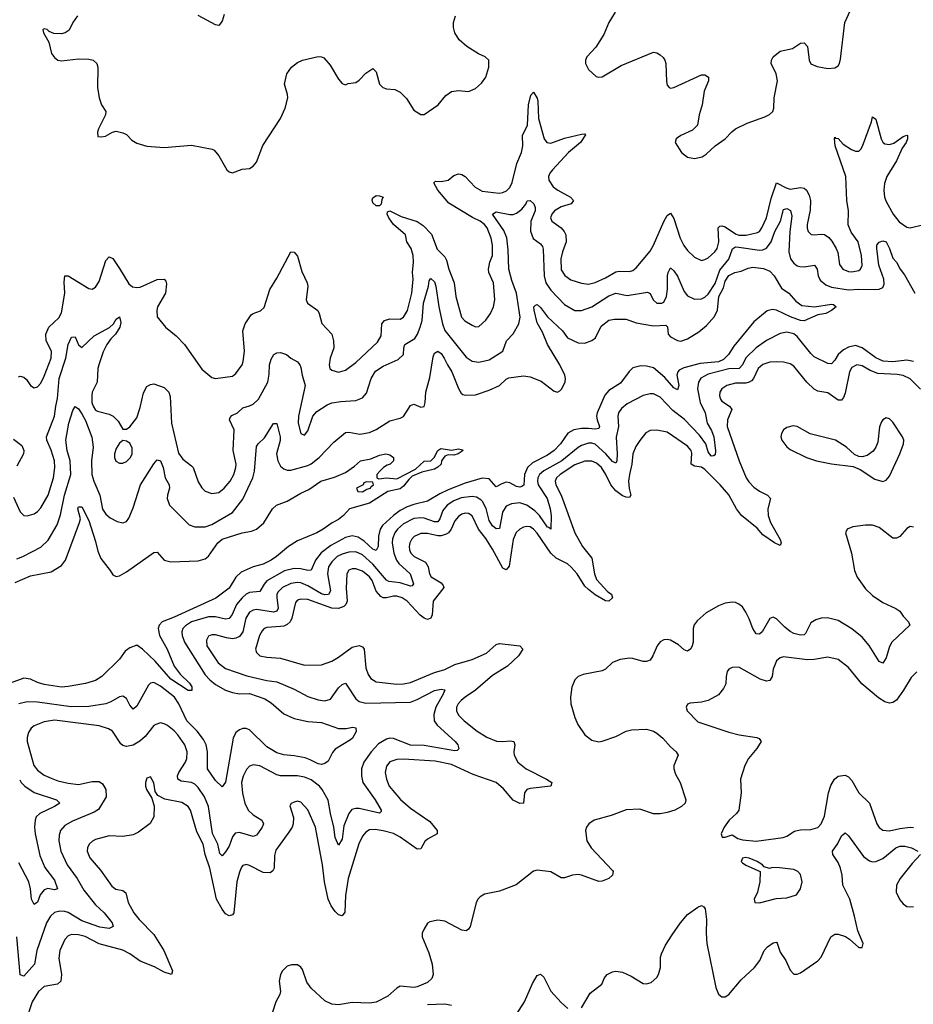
# Model space of a CAD drawing. Header units: inches. Extents: x 1843162 to 1959474, y 907081 to 1016326.
# Tile 659 of 684: x 1942046 to 1947269, y 993675 to 999427. Entities that reach past the tile are written whole.
import ezdxf

# ---------------------------------------------------------------- set-up
doc = ezdxf.new("R2010")
doc.units = ezdxf.units.IN
doc.header["$MEASUREMENT"] = 0
doc.layers.add('B9949', color=7, linetype='Continuous')

msp = doc.modelspace()

# ---------------------------------------------------------------- linework, layer by layer
at = {"layer": 'B9949', "color": 5}
for points, elevation in [([(1945526.8, 999470), (1945489.4, 999410), (1945459.2, 999340.8), (1945413.2, 999266.8), (1945361.6, 999210), (1945352.7, 999190), (1945353.4, 999170), (1945370, 999136), (1945414.9, 999094.9), (1945430, 999090.5), (1945450, 999092.4), (1945561.1, 999158.9), (1945750, 999237.1), (1945770, 999233.5), (1945790, 999221.5), (1945806.8, 999206.8), (1945817.3, 999190), (1945821.9, 999170), (1945826.5, 999066.5), (1945830, 999044.7), (1945841, 999030), (1945850, 999026.4), (1945870, 999030.4), (1946030, 999104.6), (1946050, 999105.3), (1946071.3, 999091.3), (1946072.8, 999070), (1946046.2, 999010), (1946035, 998930), (1946017.5, 998870), (1946008, 998810), (1945977.9, 998782.1), (1945910.6, 998750), (1945890, 998735.6), (1945883, 998730), (1945877.1, 998710), (1945913.4, 998650), (1945950, 998623.2), (1945990, 998616.5), (1946034.3, 998625.7), (1946058.5, 998641.5), (1946110, 998688.9), (1946170, 998731.5), (1946207.7, 998772.3), (1946230, 998788.5), (1946297.9, 998822.1), (1946401.4, 998858.6), (1946428, 998872), (1946448, 998890), (1946453.5, 998910), (1946456.5, 998970), (1946474.5, 999070), (1946467, 999110), (1946438.2, 999170), (1946439.8, 999190), (1946450, 999210.3), (1946490, 999243.2), (1946562, 999258), (1946610, 999288.8), (1946630, 999292.4), (1946650.2, 999270.2), (1946660.2, 999190), (1946670, 999167.9), (1946706.7, 999153.3), (1946770, 999142.3), (1946810, 999145.7), (1946830, 999158), (1946838, 999170), (1946843.7, 999196.3), (1946867.9, 999410), (1946922.5, 999530)], 520), ([(1942384.2, 999450), (1942356.5, 999410), (1942334.6, 999365.4), (1942311.3, 999350), (1942290, 999344.5), (1942245.6, 999345.6), (1942218, 999358), (1942206, 999370), (1942190, 999374), (1942182, 999370), (1942186, 999350), (1942216.3, 999296.3), (1942233, 999230), (1942250, 999204.9), (1942270, 999190.5), (1942290, 999186.7), (1942390, 999197.4), (1942450, 999196.5), (1942474.8, 999190), (1942496.3, 999170), (1942503.8, 999150), (1942502, 999030), (1942510.4, 998970), (1942523.8, 998930), (1942550.6, 998890), (1942547.7, 998870), (1942506.8, 998790), (1942501, 998770), (1942503.6, 998743.6), (1942522, 998742), (1942547.1, 998747.1), (1942589.6, 998770.4), (1942610, 998774.9), (1942650, 998766.7), (1942670, 998756.4), (1942702.6, 998722.6), (1942730, 998705.3), (1942790, 998687.8), (1942890, 998680.3), (1943050, 998693.4), (1943171.1, 998671.1), (1943183.6, 998663.6), (1943210.6, 998630.6), (1943257.3, 998550), (1943270, 998537.3), (1943290, 998533), (1943347.2, 998552.8), (1943390, 998556.5), (1943410, 998570.4), (1943430, 998594.4), (1943468.1, 998691.9), (1943569.7, 998850.3), (1943597.6, 998910), (1943612.6, 998970), (1943611.1, 998990), (1943593.7, 999050), (1943607.1, 999110), (1943634.7, 999150), (1943670, 999176.5), (1943699.3, 999190), (1943790, 999211.3), (1943810.2, 999210.2), (1943823.9, 999203.9), (1943860.3, 999160.3), (1943910, 999078.8), (1943930, 999054.8), (1943950, 999046), (1943966, 999054), (1944010, 999059.1), (1944030, 999073), (1944070, 999114.9), (1944110, 999140.7), (1944130, 999122), (1944150, 999050.6), (1944168.8, 999030), (1944190, 999022.3), (1944238.6, 999018.6), (1944270, 999002.6), (1944306.6, 998966.6), (1944350, 998898), (1944390, 998872.7), (1944410, 998872.7), (1944491.5, 998928.5), (1944536.9, 998983.1), (1944570, 999007.6), (1944610, 999014), (1944670, 999007), (1944710, 999025.3), (1944744.5, 999055.5), (1944771.1, 999090), (1944788.7, 999150), (1944787.2, 999190), (1944766.6, 999210), (1944728.2, 999228.2), (1944660.4, 999270), (1944614.8, 999310), (1944589, 999350), (1944581.3, 999381.3), (1944581.5, 999410), (1944594.2, 999450)], 520), ([(1943242.3, 999457.7), (1943230, 999419), (1943210, 999393.2), (1943190, 999397), (1943090, 999451.5)], 520), ([(1942039.4, 997340.6), (1942050, 997344.2), (1942070, 997338.7), (1942085.2, 997325.2), (1942110, 997290.5), (1942130, 997277.1), (1942150, 997282.4), (1942170, 997303.1), (1942190, 997343.7), (1942229.9, 997450), (1942231.9, 997490), (1942200.6, 997550), (1942198.9, 997590), (1942216.8, 997630), (1942274.9, 997685.1), (1942290, 997714.4), (1942310.6, 997830), (1942306.3, 997893.7), (1942309.7, 997930.3), (1942330, 997930.3), (1942450, 997856), (1942470, 997852), (1942490, 997864.9), (1942510, 997896.4), (1942550, 998020.5), (1942570, 998041.6), (1942590, 998032.2), (1942630, 997974), (1942683.3, 997883.2), (1942706, 997866), (1942730, 997862.2), (1942750, 997865), (1942850, 997908.2), (1942890.2, 997910.2), (1942900, 997900), (1942904.2, 997884.2), (1942899.3, 997830), (1942852.3, 997750), (1942848.1, 997728.1), (1942850.3, 997690.3), (1942899.3, 997630), (1942960, 997580), (1943010.1, 997530.1), (1943110, 997384.4), (1943170, 997336.3), (1943190, 997330.5), (1943290, 997344.9), (1943310, 997360.5), (1943345.7, 997410), (1943352.5, 997430), (1943359.8, 997490), (1943350.5, 997610), (1943363.2, 997650), (1943398.3, 997701.7), (1943410, 997711.2), (1943453.1, 997726.9), (1943474.5, 997745.5), (1943508.2, 997850), (1943550, 997917.3), (1943630, 998070.6), (1943650, 998068), (1943670, 998044.9), (1943694.8, 997954.8), (1943727, 997890), (1943730.3, 997870), (1943720.3, 997790), (1943728.4, 997770), (1943787.8, 997727.8), (1943796.9, 997710), (1943812.1, 997652.1), (1943870.2, 997590), (1943880.6, 997550), (1943881.3, 997510), (1943860.7, 997450), (1943854.3, 997410), (1943859.5, 997390), (1943870, 997378.7), (1943910, 997367.8), (1943950, 997378.6), (1944010, 997423.5), (1944136.6, 997543.4), (1944159.7, 997580.3), (1944163.7, 997650), (1944177.4, 997670), (1944210, 997679.1), (1944270, 997676.5), (1944290, 997689.1), (1944312.1, 997727.9), (1944338.1, 997830), (1944345.3, 997910), (1944341.7, 997950), (1944347.4, 998010), (1944345.3, 998050), (1944333.3, 998090), (1944308.4, 998130), (1944301.7, 998170), (1944231.2, 998230), (1944203.2, 998270), (1944194.4, 998290), (1944196.1, 998303.9), (1944209.2, 998310.8), (1944276.1, 998276.1), (1944370, 998247.2), (1944403.7, 998223.7), (1944453.6, 998173.6), (1944485.4, 998085.4), (1944530, 998041.3), (1944541, 998021), (1944553.8, 997970), (1944585.3, 997890), (1944594.3, 997810), (1944628.5, 997688.5), (1944647.6, 997667.6), (1944690, 997642.3), (1944710, 997633.4), (1944730, 997634.9), (1944770, 997671.8), (1944798.7, 997710), (1944815.9, 997750), (1944822.9, 997790), (1944815.6, 997890), (1944789, 997950), (1944785.2, 997970), (1944793.4, 998010), (1944809.9, 998050.1), (1944809.9, 998110.1), (1944801.7, 998150), (1944777.4, 998210), (1944761.9, 998230), (1944736.8, 998250), (1944691.7, 998271.7), (1944554.1, 998354.1), (1944490.7, 998430), (1944466, 998474), (1944476.9, 998483.1), (1944510, 998481.7), (1944550, 998489.2), (1944582.7, 998517.3), (1944610, 998526.7), (1944630, 998523.2), (1944650, 998511.1), (1944709.1, 998449.1), (1944750, 998425.9), (1944847.6, 998412.4), (1944870, 998416.3), (1944892.1, 998427.9), (1944910, 998445.8), (1944924.5, 998475.5), (1944952.6, 998587.4), (1944979.1, 998650), (1944987.1, 998690), (1944985.2, 998750), (1945013.4, 998810), (1945020.8, 998930), (1945033.6, 998986.4), (1945050, 999004), (1945070, 998968.2), (1945074.6, 998950), (1945078.8, 998850), (1945111.1, 998731.1), (1945126.2, 998710), (1945150, 998705.8), (1945230, 998735.5), (1945330, 998758.2), (1945350, 998760.7), (1945353.6, 998753.6), (1945323.5, 998710), (1945253.9, 998650), (1945161, 998550), (1945144.6, 998530), (1945137.1, 998510), (1945139, 998490), (1945163.8, 998450), (1945190.5, 998430.5), (1945265.8, 998390), (1945282.8, 998370), (1945268.4, 998351.6), (1945210, 998333.9), (1945172.1, 998310), (1945156, 998290), (1945149.4, 998270), (1945156.2, 998250), (1945211, 998211), (1945228.1, 998190), (1945237.3, 998170), (1945239.8, 998130), (1945218, 998070), (1945209, 998030), (1945210, 997964.9), (1945231.7, 997931.7), (1945267.4, 997907.4), (1945330, 997887.2), (1945370, 997882), (1945410, 997891.6), (1945470, 997918.5), (1945530, 997953.1), (1945550, 997957.3), (1945610, 997956.3), (1945630, 997961.8), (1945650, 997976.2), (1945730, 998074.6), (1945750, 998110.3), (1945810, 998247), (1945830, 998282.6), (1945850, 998295.8), (1945870, 998265.5), (1945906.4, 998150), (1945927.6, 998107.6), (1945950, 998078.5), (1945990, 998039.6), (1946030, 998020.9), (1946050, 998025.3), (1946070, 998036.1), (1946109.3, 998070.7), (1946121.8, 998090), (1946133, 998130), (1946127.6, 998210), (1946138.6, 998221.4), (1946150, 998223.2), (1946170, 998216.3), (1946230, 998175), (1946250, 998167.7), (1946291.8, 998168.2), (1946357.3, 998182.7), (1946370, 998190.2), (1946384, 998210), (1946411.3, 998270), (1946438.7, 998381.3), (1946470, 998474.3), (1946524.9, 998444.9), (1946550, 998437.2), (1946610, 998446), (1946630, 998442.7), (1946643.8, 998430), (1946660.7, 998400.7), (1946668.4, 998370), (1946666.5, 998313.5), (1946648.7, 998230), (1946648.8, 998208.8), (1946654.6, 998190), (1946672.5, 998172.5), (1946690, 998169.1), (1946730, 998174.2), (1946750, 998171.2), (1946774.4, 998154.4), (1946792.7, 998132.7), (1946817.7, 998090), (1946826.9, 998066.9), (1946836.8, 997996.8), (1946856.5, 997970), (1946890, 997955.8), (1946910, 997953.2), (1946950, 997962), (1946961, 997970), (1946970.6, 997990), (1946966.6, 998050), (1946947.4, 998130), (1946906.4, 998186.4), (1946888.6, 998228.6), (1946889.1, 998310), (1946881.2, 998370), (1946874.6, 998510), (1946812.1, 998690), (1946807.7, 998732.3), (1946810, 998741), (1946814.4, 998734.4), (1946830, 998731.7), (1946858.7, 998698.7), (1946908.5, 998668.5), (1946930, 998658.2), (1946950, 998658.1), (1946962.7, 998670), (1946971.9, 998688.1), (1947023.7, 998830), (1947030, 998859.1), (1947050, 998845.5), (1947080.5, 998730), (1947091.3, 998711.3), (1947102.4, 998702.4), (1947130, 998698.1), (1947155, 998705), (1947210, 998744), (1947230, 998752.9), (1947234.9, 998750), (1947234.7, 998730), (1947226.9, 998710), (1947203.4, 998676.6), (1947170, 998601.5), (1947113.5, 998510), (1947100.4, 998470), (1947095.6, 998430), (1947101, 998390), (1947110, 998364.2), (1947150.2, 998290), (1947186.4, 998246.4), (1947230, 998214), (1947250, 998210.2), (1947330, 998230.3)], 480), ([(1942010, 996638), (1942050, 996552.2), (1942070, 996530.3), (1942090, 996527.6), (1942130, 996540.7), (1942150, 996554), (1942170, 996576), (1942212.2, 996650), (1942244.9, 996750), (1942252.6, 996810), (1942249.9, 996849.9), (1942230, 996911.6), (1942204.8, 996970), (1942203.7, 996990), (1942250.5, 997110), (1942256.9, 997170), (1942267, 997213), (1942277.1, 997330), (1942316.7, 997450), (1942329.9, 997530.1), (1942350, 997573.1), (1942370, 997574), (1942390, 997528), (1942410, 997511.6), (1942480.8, 997579.2), (1942571, 997629), (1942595.1, 997650), (1942610, 997677.1), (1942630.4, 997690), (1942637, 997657), (1942632, 997630), (1942606.2, 997590), (1942578.2, 997561.8), (1942555.5, 997530), (1942534.2, 997485.8), (1942508.4, 997410), (1942503.2, 997390), (1942499.1, 997310), (1942470.4, 997250), (1942467, 997230), (1942468.4, 997190), (1942475.1, 997170), (1942490, 997146.2), (1942500.6, 997140.6), (1942570, 997123.2), (1942593, 997110), (1942621.6, 997081.6), (1942650, 997034.8), (1942670, 997034.8), (1942690, 997047.7), (1942730, 997101.6), (1942750, 997160.7), (1942770, 997247.3), (1942790, 997283), (1942810, 997296.4), (1942830, 997300.4), (1942890, 997277.3), (1942917.3, 997250), (1942924.9, 997224.9), (1942933.5, 997070), (1942973.6, 996893.6), (1942999.3, 996859.3), (1943050, 996821.5), (1943059.2, 996810), (1943090, 996726.4), (1943110, 996692.4), (1943130, 996672), (1943170, 996659.1), (1943210, 996664.9), (1943241.7, 996690), (1943276.4, 996730), (1943297.4, 996770), (1943309.8, 996810), (1943310.5, 996830), (1943293.2, 996910), (1943299.5, 997030), (1943272.1, 997090), (1943277, 997103), (1943285.9, 997114.1), (1943319.8, 997130), (1943350, 997158.6), (1943390, 997170.3), (1943410, 997181.1), (1943441.7, 997210), (1943496.5, 997310), (1943503.8, 997356.2), (1943505.6, 997410), (1943515.9, 997444.1), (1943531.4, 997470), (1943550, 997481.3), (1943570, 997483.3), (1943605.6, 997470), (1943630, 997449.2), (1943670, 997427.2), (1943684, 997410), (1943690, 997394), (1943696.8, 997350), (1943715.4, 997290), (1943676.5, 997110), (1943674.7, 997070), (1943688.5, 997008.5), (1943710, 997000.4), (1943730, 997024.9), (1943760.4, 997110), (1943782.3, 997137.7), (1943843, 997177), (1943870, 997188.5), (1943922.7, 997197.3), (1944010, 997202.4), (1944050, 997217), (1944074.1, 997245.9), (1944100.7, 997330), (1944126.3, 997373.7), (1944170, 997401.8), (1944258.4, 997441.6), (1944289.7, 997470), (1944291.7, 997510), (1944298, 997530), (1944355.4, 997564.6), (1944371, 997589), (1944386.2, 997630), (1944397.7, 997670), (1944407.2, 997770), (1944436, 997870), (1944439.5, 997900.5), (1944446.3, 997913.7), (1944450, 997914.4), (1944470, 997895.5), (1944478.9, 997870), (1944496.3, 997750), (1944517.6, 997650), (1944531, 997611), (1944655.9, 997455.9), (1944690, 997432.3), (1944730, 997425.2), (1944790, 997440.2), (1944869.6, 997490), (1944891.5, 997550), (1944930, 997591.8), (1944964.2, 997650), (1944970.5, 997689.5), (1944950.3, 997830), (1944922.4, 997902.4), (1944904, 997970), (1944901.8, 998081.8), (1944892.3, 998152.3), (1944876.1, 998196.1), (1944809.9, 998290.1), (1944830, 998303.9), (1944910, 998288.4), (1944930, 998289.3), (1944950, 998296.3), (1944980.3, 998319.7), (1945003.8, 998350), (1945011.4, 998368.6), (1945030, 998370.3), (1945051.9, 998351.9), (1945059.8, 998330), (1945058.8, 998310), (1945032.9, 998250), (1945031.1, 998191.1), (1945048, 998148), (1945090, 998118), (1945101.7, 998101.7), (1945105.6, 998085.6), (1945111, 997930), (1945121.6, 997890), (1945150, 997847), (1945230, 997763.2), (1945290, 997727.8), (1945330, 997728.6), (1945390, 997748.8), (1945490, 997813.8), (1945530, 997828.8), (1945596.1, 997816.1), (1945714.6, 997834.6), (1945730, 997826.4), (1945749.2, 997790), (1945770, 997770.2), (1945798.4, 997770), (1945810, 997775.8), (1945825.5, 997810), (1945832.1, 997852.1), (1945831.8, 997930), (1945836, 997950), (1945850, 997977.1), (1945870, 997958.9), (1945890, 997927.8), (1945930, 997838.3), (1945950, 997813.8), (1945990, 997794), (1946030, 997796.9), (1946050, 997805.6), (1946070, 997823.2), (1946110, 997886.2), (1946137.3, 997962.7), (1946190, 998028.6), (1946211.3, 998088.7), (1946230, 998098.9), (1946250, 998098.7), (1946370, 998080.5), (1946390, 998082.5), (1946410, 998092.5), (1946438.4, 998130), (1946459.3, 998190), (1946492.2, 998250), (1946510, 998317), (1946530, 998323.9), (1946552, 998312), (1946559.3, 998279.3), (1946547.5, 998190), (1946541.3, 998070), (1946551.9, 998030), (1946570, 998004), (1946589.7, 997989.7), (1946605, 997985), (1946630, 997982.6), (1946692.1, 997992.1), (1946706.7, 997970), (1946712.2, 997930), (1946725.1, 997905.1), (1946756.9, 997876.9), (1946790, 997863.8), (1946890, 997848.6), (1946950, 997853.4), (1947049.2, 997850.8), (1947070, 997853.5), (1947090, 997862.8), (1947098.6, 997881.4), (1947097.3, 997910), (1947067, 997993), (1947054.9, 998090), (1947055.4, 998110), (1947070, 998127.7), (1947090, 998134.6), (1947110.1, 998130), (1947130.5, 998090.5), (1947150, 998033.7), (1947170.3, 998010), (1947191.3, 997970), (1947216.7, 997936.7), (1947276.8, 997830)], 460), ([(1942030, 996276.8), (1942065.6, 996290), (1942170, 996346), (1942212.8, 996387.2), (1942264.6, 996475.4), (1942285, 996535), (1942307.9, 996650), (1942345.5, 996770), (1942340.8, 996850), (1942323.2, 996910), (1942315.2, 996970), (1942333.1, 997070), (1942356.9, 997143.1), (1942370, 997166.4), (1942390, 997153.4), (1942410, 997125), (1942430, 997086), (1942468.3, 996988.3), (1942475.7, 996930), (1942465.3, 996850), (1942467.5, 996770), (1942479.9, 996730), (1942514.5, 996650), (1942530, 996567.3), (1942550, 996537.3), (1942575.8, 996515.8), (1942616.3, 996496.3), (1942650, 996487), (1942670, 996494.4), (1942684.8, 996515.2), (1942710, 996575.5), (1942752.7, 996710), (1942830, 996831.7), (1942850, 996855.3), (1942870, 996850.4), (1942884, 996810), (1942896.6, 996750), (1942920.8, 996710), (1942921.1, 996690), (1942909.4, 996650), (1942908.4, 996630), (1942922.8, 996590), (1943036.2, 996476.2), (1943070, 996464.7), (1943130, 996465), (1943170, 996477.6), (1943290, 996547.3), (1943350, 996626), (1943409.5, 996750), (1943418.2, 996790), (1943430, 996933), (1943440.5, 996950), (1943476.7, 996983.2), (1943530, 997068.7), (1943550, 997068.2), (1943568.7, 996990), (1943568.4, 996968.4), (1943547.9, 996890), (1943554, 996850), (1943570, 996819.2), (1943590, 996803.2), (1943610, 996796), (1943630, 996795.5), (1943730, 996822.5), (1943750, 996832.8), (1943796.5, 996870), (1943882, 996958), (1943950, 997015.3), (1943970, 997018), (1944034.9, 997005.1), (1944090, 997014.8), (1944130, 997032.6), (1944210, 997083.8), (1944270, 997098.2), (1944290, 997107.9), (1944330, 997172), (1944350, 997180.3), (1944390, 997162.6), (1944410, 997166.4), (1944416.2, 997190), (1944419.3, 997250), (1944444.1, 997335.9), (1944463.6, 997456.4), (1944470, 997478.4), (1944489.3, 997490), (1944510, 997476.2), (1944527.3, 997450), (1944545.8, 997410), (1944572.2, 997370), (1944610, 997272.2), (1944625.5, 997245.5), (1944636.9, 997236.9), (1944652.4, 997232.4), (1944710, 997234.7), (1944790, 997261.6), (1944850, 997289.5), (1944890, 997327.3), (1944905.2, 997334.8), (1944990, 997346.1), (1945030, 997339.9), (1945094.3, 997314.3), (1945170, 997256.5), (1945190, 997251.6), (1945202.2, 997257.8), (1945212.2, 997267.8), (1945233.8, 997310), (1945235.9, 997330), (1945231.9, 997350), (1945202.9, 997410), (1945130.4, 997530), (1945102, 997602), (1945070, 997655.8), (1945052.2, 997730), (1945051.5, 997748.5), (1945061, 997759), (1945070, 997762), (1945090, 997745.7), (1945131.1, 997690), (1945218.9, 997610), (1945247.4, 997567.4), (1945310, 997539.7), (1945350, 997537.2), (1945390, 997552.2), (1945410.9, 997569.1), (1945443.6, 997636.4), (1945490, 997672.1), (1945521.9, 997678.1), (1945590, 997676.6), (1945650, 997656.1), (1945750, 997637.8), (1945821.6, 997641.6), (1945832.8, 997632.8), (1945836.5, 997590), (1945850, 997574.6), (1945890, 997552.9), (1945910.6, 997549.4), (1945950, 997562.6), (1946016.2, 997603.8), (1946060, 997640), (1946107.2, 997692.8), (1946124.9, 997730), (1946132.8, 997810), (1946158.9, 997861.1), (1946170, 997898.5), (1946190, 997932.9), (1946225.6, 997950), (1946263.1, 997956.9), (1946304.1, 997975.9), (1946330, 997980.3), (1946393.6, 997973.6), (1946430, 997958), (1946455.5, 997930), (1946499.1, 997859.1), (1946541, 997830), (1946582, 997782), (1946618, 997758), (1946691.1, 997748.9), (1946790, 997764.9), (1946802.3, 997762.3), (1946818, 997750), (1946791.5, 997728.5), (1946757.1, 997710), (1946710, 997703.1), (1946630, 997667.1), (1946610, 997668.7), (1946551.6, 997690), (1946470, 997729.3), (1946446.8, 997733.2), (1946414.1, 997725.9), (1946337.7, 997662.3), (1946220.7, 997519.3), (1946187.9, 997470), (1946158.9, 997441.1), (1946130, 997427.8), (1946022.3, 997417.7), (1945926.9, 997393.1), (1945901.3, 997378.7), (1945893.2, 997370), (1945886.8, 997350), (1945898.5, 997290), (1945890, 997265.1), (1945870, 997276.9), (1945815.9, 997335.9), (1945750, 997393.5), (1945710, 997402.9), (1945675.8, 997404.2), (1945630, 997392.1), (1945608.1, 997371.9), (1945556.8, 997303.2), (1945490, 997259.8), (1945466.5, 997233.5), (1945420.9, 997130), (1945418.1, 997110), (1945421.5, 997090), (1945435.7, 997050), (1945430, 997038.3), (1945410, 997034.1), (1945370, 997039.2), (1945330, 997038.2), (1945284.2, 997030), (1945250, 997011.2), (1945207.5, 996950), (1945170, 996910.5), (1945130, 996883.6), (1945042.9, 996837.1), (1945013.1, 996810), (1944995.8, 996770), (1944991.9, 996708.1), (1944981.1, 996698.9), (1944970, 996695.7), (1944950, 996700.7), (1944910, 996721), (1944890, 996724.2), (1944863.8, 996716.2), (1944830, 996698.3), (1944790, 996745.3), (1944750, 996748.5), (1944650, 996718.6), (1944550, 996680.5), (1944502.4, 996657.6), (1944430, 996613.6), (1944350, 996595.6), (1944310, 996580.9), (1944270, 996559), (1944230, 996529.9), (1944167.3, 996472.7), (1944152.8, 996450), (1944142.4, 996410), (1944140.4, 996350), (1944130, 996326.2), (1944110, 996334.3), (1944059.6, 996379.6), (1944023.8, 996403.7), (1943990, 996411.9), (1943950, 996402.2), (1943864.4, 996355.6), (1943808.5, 996311.5), (1943775.4, 996270), (1943749.2, 996210.8), (1943730.8, 996209.2), (1943690, 996218.5), (1943650, 996219.9), (1943593, 996207), (1943491.4, 996148.6), (1943475.4, 996130), (1943450, 996085.7), (1943390, 996080.2), (1943370, 996069.9), (1943346, 996050), (1943312.6, 996010), (1943287.4, 995952.6), (1943270, 995928.4), (1943250, 995925), (1943190, 995938.9), (1943150, 995938.5), (1943051.4, 995910), (1943014.8, 995885.2), (1943000.6, 995870), (1942993.7, 995850), (1942995.3, 995830), (1943009.5, 995790), (1943130, 995599.3), (1943156.8, 995570), (1943190, 995543.3), (1943250.1, 995510.1), (1943290, 995495.9), (1943330, 995489.1), (1943390, 995490.1), (1943478.7, 995458.7), (1943515.7, 995435.7), (1943590, 995372.5), (1943650, 995343.9), (1943730, 995326.3), (1943810, 995321.6), (1943910, 995286.5), (1943953.4, 995286.6), (1943994, 995294), (1944010.5, 995290.5), (1944011.8, 995268.2), (1943990.5, 995230), (1943980.3, 995219.7), (1943890, 995165.1), (1943874.5, 995145.5), (1943850, 995095.1), (1943830, 995080.9), (1943810, 995075.1), (1943790, 995079.1), (1943744, 995104), (1943714.6, 995114.5), (1943650, 995127.2), (1943590, 995132.8), (1943550, 995143.7), (1943490, 995178.9), (1943390, 995277.4), (1943370, 995287), (1943350, 995287.1), (1943330, 995279), (1943310, 995263.1), (1943293.6, 995230), (1943250, 994973.2), (1943230, 994945.2), (1943190, 994982), (1943144.8, 995050), (1943144.8, 995150), (1943136.7, 995190), (1943121.4, 995221.4), (1943082.7, 995270), (1943023.5, 995330), (1942976.9, 995430), (1942951.3, 995470), (1942870, 995533.2), (1942830, 995554.6), (1942810, 995550.9), (1942800, 995540), (1942730, 995416), (1942710, 995399.7), (1942690, 995422.4), (1942670, 995461.3), (1942650, 995475.8), (1942630, 995471), (1942578.4, 995441.6), (1942549.6, 995430.4), (1942450, 995414), (1942347.5, 995412.5), (1942150, 995439.6), (1942090, 995441.5), (1942040.5, 995430)], 440), ([(1947270, 997429.8), (1947230, 997438.7), (1947150, 997428.5), (1947092.7, 997432.7), (1947050, 997451.5), (1946970, 997509.5), (1946930, 997523.4), (1946890, 997514.5), (1946861.4, 997498.6), (1946830.1, 997470), (1946810, 997437.2), (1946790, 997416.8), (1946770, 997418.8), (1946690, 997457.8), (1946670, 997475.8), (1946590, 997575.2), (1946570, 997591.2), (1946530, 997601), (1946490, 997593.3), (1946410, 997552.8), (1946350, 997509.3), (1946289.5, 997450.5), (1946270, 997409.8), (1946251.3, 997390), (1946190, 997387.4), (1946070, 997356.6), (1946027.5, 997332.5), (1946012.6, 997310), (1946008, 997270), (1946024, 997190), (1946052.1, 997130), (1946064.7, 997070), (1946090, 997027.1), (1946103.1, 996990), (1946111.8, 996908.2), (1946110, 996885.2), (1946101.1, 996878.9), (1946090, 996876.9), (1946077.7, 996890), (1946070, 996902.9), (1946057, 996950), (1946019.9, 996999.9), (1945931.5, 997091.5), (1945863.6, 997143.6), (1945790, 997222.3), (1945750, 997241.1), (1945730, 997242), (1945690, 997231.5), (1945596.7, 997183.3), (1945563.8, 997156.2), (1945546.7, 997130), (1945542.2, 997110), (1945545.5, 997050), (1945531.8, 996988.2), (1945538.1, 996890), (1945535.5, 996850), (1945530, 996836.3), (1945510, 996846.6), (1945471.5, 996891.5), (1945410, 996946.6), (1945390, 996953.1), (1945370, 996952.6), (1945330, 996940.2), (1945310, 996928.3), (1945213.9, 996850), (1945108.8, 996791.2), (1945085.1, 996770), (1945074.5, 996750), (1945072.6, 996730), (1945077.3, 996710), (1945129.2, 996630), (1945147.1, 996570), (1945151.5, 996528.5), (1945150, 996449.6), (1945139.6, 996459.6), (1945130, 996461.4), (1945084.3, 996530), (1945057.3, 996557.3), (1945010, 996591.6), (1944970, 996604.3), (1944921.4, 996598.6), (1944890, 996584.1), (1944867.8, 996550), (1944850, 996454.5), (1944830, 996452.4), (1944809.9, 996470), (1944790, 996500.7), (1944772.1, 996572.1), (1944751.9, 996611.9), (1944742.2, 996622.2), (1944716.6, 996636.6), (1944690, 996641.2), (1944627.3, 996632.7), (1944584, 996616), (1944543.6, 996590), (1944519.9, 996560.1), (1944502, 996510), (1944490, 996494.1), (1944470, 996493.8), (1944410, 996515.3), (1944390, 996517.6), (1944350, 996512.5), (1944290, 996481.9), (1944253.5, 996450), (1944238.3, 996430), (1944225, 996395), (1944222.4, 996370), (1944232.1, 996310), (1944247.9, 996270), (1944262.6, 996250), (1944328.1, 996190), (1944348.7, 996131.3), (1944340.4, 996119.6), (1944330, 996117.1), (1944270, 996137), (1944204.1, 996144.1), (1944190, 996153), (1944110, 996245.4), (1944050, 996300.9), (1944010, 996318.2), (1943970, 996316.9), (1943930, 996305), (1943902.1, 996290), (1943870, 996260.2), (1943851.6, 996230), (1943845.1, 996190), (1943862.9, 996090), (1943851.2, 996068.8), (1943830, 996067.2), (1943810, 996072.6), (1943730, 996119.7), (1943690, 996137.1), (1943670, 996139.7), (1943630, 996133), (1943581.7, 996110), (1943556.2, 996083.8), (1943549.6, 996070), (1943548.3, 996050), (1943556.3, 995990), (1943548.5, 995971.5), (1943530, 995966.1), (1943430, 995982.2), (1943410, 995978.2), (1943390, 995965.4), (1943368.7, 995931.3), (1943349.7, 995850.3), (1943330, 995822.8), (1943310, 995813.6), (1943290, 995810.9), (1943255.7, 995815.7), (1943190, 995834), (1943170, 995833.9), (1943150, 995825.3), (1943137.2, 995802.8), (1943140.1, 995770), (1943206.4, 995670), (1943250, 995635.8), (1943373.3, 995593.3), (1943490, 995567.1), (1943550, 995559.4), (1943650, 995516.6), (1943730, 995472.7), (1943790, 995452.9), (1943830, 995447.2), (1943862.9, 995457.1), (1943910, 995523.2), (1943930, 995544), (1943950, 995551.7), (1944010, 995458.5), (1944030, 995443), (1944070, 995433.6), (1944330, 995440.4), (1944370, 995455.1), (1944470, 995507.6), (1944510, 995516.2), (1944531.3, 995511.3), (1944523.6, 995490), (1944477.5, 995410), (1944467.3, 995367.3), (1944468.8, 995330), (1944485.8, 995305.8), (1944592, 995210), (1944606, 995190), (1944613.6, 995166.4), (1944602.3, 995157.7), (1944590, 995155.5), (1944410, 995186.2), (1944330, 995188.9), (1944230, 995227.8), (1944210, 995228.8), (1944190, 995222.9), (1944144.2, 995195.8), (1944099.5, 995150), (1944056.6, 995090), (1944044.8, 995050), (1944043.9, 995010), (1944052.1, 994970), (1944124.1, 994870), (1944159.6, 994810), (1944158.7, 994801.3), (1944148.4, 994791.6), (1944030, 994818.7), (1944010, 994819.4), (1943987.4, 994812.6), (1943969.4, 994790), (1943941.5, 994718.5), (1943930, 994639), (1943910, 994604.5), (1943890, 994649), (1943882.3, 994710), (1943862.4, 994790), (1943850, 994866.6), (1943814.9, 994930), (1943798.4, 994950), (1943750, 994985.6), (1943710, 995001.7), (1943670, 995009.5), (1943570, 995009.9), (1943550, 995015.9), (1943450, 995067.4), (1943410, 995073.3), (1943390, 995065.6), (1943372.6, 995047.4), (1943352, 995008), (1943342.9, 994970), (1943347.9, 994907.9), (1943361.3, 994850), (1943381.6, 994810), (1943410, 994781.1), (1943461.7, 994750), (1943470.3, 994730), (1943462.8, 994710), (1943441.5, 994678.5), (1943430, 994662.6), (1943421.2, 994658.8), (1943410, 994655.8), (1943330, 994678.1), (1943305.5, 994674.5), (1943290, 994653), (1943270, 994598.5), (1943250, 994564.8), (1943230, 994542.6), (1943215.5, 994555.5), (1943203.5, 994610), (1943172.8, 994672.8), (1943149.5, 994830), (1943127.3, 994887.3), (1943090, 994941.1), (1943070, 994960.8), (1943050, 994970.9), (1942990, 994978.6), (1942969.9, 994990), (1942969.3, 995010), (1942975.9, 995030), (1943014.7, 995090), (1943022.7, 995110), (1943026, 995150), (1943011.3, 995190), (1942970, 995248.7), (1942950, 995271.8), (1942910, 995303.9), (1942890, 995314.3), (1942870, 995318.3), (1942842, 995310), (1942830, 995303), (1942779.7, 995240.3), (1942747.8, 995212.2), (1942710, 995189.1), (1942670, 995181.8), (1942650, 995186.8), (1942637.4, 995197.4), (1942588.2, 995270), (1942564.7, 995284.7), (1942510, 995301.6), (1942250, 995334.2), (1942190, 995324.4), (1942130, 995301.2), (1942112.7, 995287.3), (1942097.3, 995262.7), (1942090, 995234), (1942089.5, 995210), (1942128.8, 995070), (1942150, 995042.3), (1942190, 995014.4), (1942230, 994995.7), (1942270, 994980.7), (1942330, 994966.5), (1942390, 994959.8), (1942470, 994977.3), (1942510, 994976.1), (1942530, 994962.4), (1942549.3, 994930), (1942552.7, 994887.3), (1942506.2, 994813.8), (1942482.1, 994797.9), (1942354.5, 994745.5), (1942310, 994718.8), (1942285.6, 994690), (1942277, 994663), (1942274.4, 994630), (1942286.1, 994570), (1942323, 994490), (1942382.6, 994410), (1942421, 994341), (1942490, 994256.5), (1942539.2, 994210), (1942587, 994150), (1942593.4, 994130), (1942570, 994117.3), (1942514.2, 994125.8), (1942410, 994162.5), (1942330, 994210.9), (1942310, 994217.7), (1942281, 994219), (1942250, 994210.6), (1942227.1, 994190), (1942203, 994150), (1942146, 993990), (1942132.3, 993910), (1942070, 993838.9), (1942050, 993847), (1942049.1, 993850), (1942028.7, 994070)], 460), ([(1947310, 997267.7), (1947250, 997328.4), (1947210, 997348.6), (1947174.7, 997354.7), (1947060.6, 997360.6), (1947017.1, 997377.1), (1946970, 997405.4), (1946938, 997410), (1946910, 997395.5), (1946895.9, 997370), (1946870, 997245.6), (1946860.4, 997219.6), (1946850, 997204.2), (1946830, 997205), (1946770, 997246.3), (1946710, 997257.3), (1946690, 997268.5), (1946646.4, 997310), (1946570, 997402), (1946550, 997415.5), (1946510, 997425.8), (1946470, 997428.4), (1946430, 997425.6), (1946390, 997413.4), (1946363, 997390), (1946335, 997330), (1946322.9, 997317.1), (1946310, 997308.5), (1946290, 997304.1), (1946230, 997304), (1946178, 997290), (1946149.2, 997270), (1946138.4, 997250), (1946136.6, 997230), (1946141, 997210), (1946150, 997198), (1946194.9, 997170), (1946208.6, 997150), (1946181.9, 997090), (1946181.6, 997050), (1946250.7, 996850), (1946292.8, 996750), (1946307.2, 996727.2), (1946336.5, 996696.5), (1946370, 996673.5), (1946417.6, 996650), (1946433.7, 996630), (1946419.3, 996570), (1946421.4, 996530), (1946434.3, 996490), (1946490.2, 996390), (1946496.5, 996370), (1946490, 996356), (1946457, 996370), (1946390, 996416.5), (1946355.7, 996455.7), (1946264.6, 996530), (1946234.8, 996570), (1946190.2, 996650.2), (1946139.1, 996710), (1946050, 996799.1), (1946030, 996812.7), (1945990, 996818.5), (1945970.7, 996830), (1945974.2, 996894.2), (1945970, 996910.9), (1945950, 996935.7), (1945830, 997018), (1945770, 997029.7), (1945730, 997026.9), (1945706.2, 997013.8), (1945670, 996968.3), (1945647.1, 996932.9), (1945630, 996891.6), (1945624.7, 996830), (1945609.3, 996770), (1945604.2, 996730), (1945608.4, 996688.4), (1945618.7, 996650), (1945610, 996634.7), (1945590, 996636.9), (1945570, 996645.4), (1945530, 996675.4), (1945501.8, 996710), (1945472.5, 996770), (1945446.5, 996810), (1945416.6, 996836.6), (1945390, 996847.2), (1945350, 996847.1), (1945290, 996826.7), (1945204.8, 996770), (1945184.1, 996750), (1945176.3, 996730), (1945180.1, 996710), (1945210.1, 996650.1), (1945290.8, 996430), (1945334.8, 996350), (1945390, 996281.1), (1945405.7, 996190), (1945417.4, 996157.4), (1945484.4, 996084.4), (1945505.3, 996070), (1945510.3, 996050), (1945490, 996029.7), (1945470, 996032.3), (1945410, 996067.4), (1945370, 996098), (1945350, 996118.3), (1945304.1, 996190), (1945270, 996229.4), (1945248, 996248), (1945181.9, 996281.9), (1945150, 996310), (1945070, 996427.9), (1945050, 996450.6), (1945030, 996464.6), (1945010, 996467.1), (1944990, 996461.6), (1944969, 996451), (1944948.1, 996431.9), (1944929.7, 996390.3), (1944906.2, 996233.8), (1944890, 996213.3), (1944870, 996222.2), (1944810, 996334.1), (1944770, 996395.8), (1944727.9, 996450), (1944690, 996527.6), (1944670, 996542.2), (1944650, 996544.9), (1944630, 996539.1), (1944610, 996525.5), (1944590, 996498.7), (1944568.7, 996450), (1944552.5, 996430), (1944538.7, 996421.3), (1944510, 996412.1), (1944490, 996411.1), (1944430, 996424.3), (1944390, 996425.8), (1944352.1, 996407.9), (1944336, 996390), (1944326.4, 996370), (1944321.9, 996350), (1944323.5, 996330), (1944331.8, 996310), (1944351.5, 996290), (1944417.7, 996257.7), (1944434.5, 996230), (1944441.6, 996190), (1944451.2, 996171.2), (1944510, 996136.6), (1944522, 996122), (1944525.2, 996110), (1944463.6, 996030), (1944456.2, 995950), (1944450, 995929.8), (1944430, 995923.4), (1944410, 995931.1), (1944387.7, 995947.7), (1944310, 996030.4), (1944282.4, 996050), (1944250, 996059.5), (1944230, 996059.5), (1944190, 996048.7), (1944170, 996048.7), (1944156.6, 996056.6), (1944129.1, 996089.1), (1944106.1, 996150), (1944090, 996172.9), (1944050, 996205.4), (1944010, 996219), (1943990, 996218.8), (1943969.6, 996210.4), (1943957.8, 996190), (1943954.4, 996105.6), (1943960.5, 996030), (1943952, 996010), (1943940.3, 995999.7), (1943910, 995986.5), (1943870, 995988.7), (1943730, 996039), (1943690, 996042.5), (1943670, 996035.7), (1943658.7, 996021.3), (1943636.6, 995930), (1943626.3, 995910), (1943610, 995893.7), (1943590, 995884.3), (1943570, 995881.2), (1943490, 995876.8), (1943474.9, 995870), (1943463, 995857), (1943448.6, 995830), (1943425.2, 995750), (1943430.3, 995730), (1943450.7, 995710), (1943490, 995702.6), (1943570, 995697.8), (1943710, 995656.2), (1943810, 995657.5), (1943870, 995679.7), (1943910, 995702.9), (1943990, 995760.4), (1944030.6, 995770.6), (1944050, 995762.4), (1944059.3, 995750), (1944070, 995640.7), (1944082.2, 995602.2), (1944098.3, 995578.3), (1944130, 995559.3), (1944250, 995545.3), (1944290, 995546.5), (1944330, 995555.6), (1944470, 995613.8), (1944530, 995631.6), (1944590, 995659.1), (1944690, 995689.1), (1944773.8, 995726.2), (1944830, 995777.2), (1944850, 995783.5), (1944969, 995769), (1944986.7, 995750), (1944961.5, 995710), (1944897.8, 995650), (1944810, 995596.3), (1944710, 995509.9), (1944649.3, 995470), (1944627.3, 995450), (1944608.4, 995430), (1944599.3, 995410), (1944598.5, 995390), (1944610, 995364.9), (1944643.9, 995330), (1944719.7, 995270), (1944776.3, 995236.3), (1944832.7, 995212.7), (1944870, 995210.1), (1944914.2, 995214.2), (1944933.7, 995210), (1944940.7, 995190), (1944934.7, 995150), (1944936.5, 995130), (1944957.8, 995090), (1945006.5, 995050), (1945125.3, 994990), (1945155.3, 994970), (1945150.6, 994950), (1945030, 994935.8), (1945010.7, 994929.3), (1944996.3, 994910), (1944990.2, 994850), (1944970, 994847.8), (1944930, 994868.1), (1944873, 994933), (1944830, 994970.3), (1944697.2, 995017.2), (1944570, 995076), (1944475.4, 995095.4), (1944290, 995107.3), (1944250, 995104.2), (1944210, 995090.8), (1944190, 995067), (1944182.9, 995030), (1944189.3, 994990), (1944206.5, 994950), (1944272, 994872), (1944330, 994820.9), (1944443.1, 994743.1), (1944485.5, 994690), (1944487, 994670), (1944430, 994640.3), (1944414.4, 994625.6), (1944390, 994583), (1944370, 994580.9), (1944270, 994651.5), (1944230, 994672.1), (1944170, 994689.2), (1944124.5, 994695.5), (1944090, 994693.8), (1944070, 994681.5), (1944050, 994656.9), (1944028.4, 994611.6), (1943965.7, 994410), (1943950.6, 994310), (1943946.1, 994213.9), (1943930, 994191.3), (1943910, 994198), (1943890, 994217.8), (1943867.1, 994250), (1943848.8, 994288.8), (1943827.2, 994390), (1943816.6, 994490), (1943774.8, 994710), (1943730, 994811.6), (1943690, 994855.6), (1943670, 994860.7), (1943650, 994856.2), (1943632.8, 994847.2), (1943626, 994834), (1943645.6, 994765.6), (1943645, 994730), (1943638.2, 994710), (1943619.6, 994680.3), (1943543.8, 994576.2), (1943535.3, 994544.7), (1943532.6, 994470), (1943525.3, 994454.7), (1943510, 994443.5), (1943470, 994444.7), (1943390, 994485.8), (1943370, 994491.8), (1943350, 994485.7), (1943343.3, 994476.6), (1943330, 994447.6), (1943316.2, 994390), (1943297.4, 994210), (1943290, 994198.4), (1943270, 994191.2), (1943250, 994203.1), (1943230, 994229.8), (1943196.1, 994290), (1943158.2, 994470), (1943129.5, 994550), (1943118.3, 994610), (1943082.3, 994682.3), (1943044.6, 994810), (1943030, 994830.9), (1942993.6, 994853.6), (1942893.7, 994873.7), (1942853.8, 994893.8), (1942837.5, 994917.5), (1942830, 994968), (1942810, 995004), (1942790, 994995.3), (1942780.7, 994970), (1942780.7, 994950), (1942787.3, 994930), (1942819.1, 994879.1), (1942832.5, 994832.5), (1942830.4, 994770), (1942808.1, 994731.9), (1942740.4, 994679.6), (1942710, 994664.8), (1942650, 994655.1), (1942570, 994658.5), (1942490, 994637.2), (1942471.8, 994628.2), (1942451.8, 994610), (1942442, 994590), (1942440.7, 994570), (1942456.1, 994530), (1942518.5, 994458.5), (1942584.8, 994364.8), (1942608.2, 994348.2), (1942650, 994339.3), (1942667, 994327), (1942680.2, 994270), (1942713.4, 994210), (1942745, 994170), (1942830, 994082.4), (1942888.6, 993990), (1942939.6, 993870), (1942934, 993850), (1942890, 993863.4), (1942833.7, 993893.7), (1942750, 993927.5), (1942689.9, 993969.9), (1942650, 993990.4), (1942510, 994028.7), (1942428.5, 994071.5), (1942390, 994081.6), (1942350, 994083.7), (1942330, 994075.8), (1942310, 994053.7), (1942280.9, 993990), (1942274.9, 993945.1), (1942290.1, 993849.9), (1942286, 993810), (1942267.3, 993792.7), (1942190, 993778.3), (1942157.1, 993750), (1942118.7, 993690), (1942082.6, 993577.4)], 480), ([(1942010, 996976.5), (1942058.5, 996938.5), (1942071, 996910), (1942068.7, 996890), (1942030, 996818.7)], 460), ([(1942020.1, 996139.9), (1942110, 996178.4), (1942230, 996200.4), (1942290, 996238.3), (1942315, 996270), (1942396.7, 996490), (1942400.9, 996510), (1942386, 996570), (1942390, 996580.4), (1942410, 996580.4), (1942450, 996501.5), (1942490, 996378.7), (1942502.3, 996322.3), (1942520, 996280), (1942575.3, 996210), (1942590, 996183), (1942610, 996174), (1942630, 996178.7), (1942670, 996201.1), (1942830, 996314), (1942850, 996316), (1942890.3, 996270.2), (1942930, 996258.9), (1943090, 996265.7), (1943130, 996277), (1943150, 996293.4), (1943205, 996370), (1943230, 996392.8), (1943346, 996430), (1943400.9, 996439.1), (1943429.8, 996450.2), (1943473.4, 996486.6), (1943524.5, 996570), (1943546.6, 996590), (1943610, 996614.3), (1943690, 996661.1), (1943737, 996683), (1943805.6, 996730), (1943885.4, 996754.6), (1943950, 996782), (1944002.2, 996817.8), (1944037.2, 996850), (1944097.7, 996862.3), (1944150, 996882), (1944186, 996890), (1944210, 996884.7), (1944231.3, 996870), (1944230.8, 996850), (1944211.3, 996830), (1944194.8, 996825.2), (1944172, 996810), (1944152, 996790), (1944134, 996770), (1944134, 996750), (1944145.4, 996745.4), (1944189.1, 996750.9), (1944250, 996744.2), (1944359.4, 996800.6), (1944410, 996846.9), (1944450, 996850.2), (1944468.7, 996870), (1944489.8, 996910.2), (1944501.2, 996918.8), (1944510, 996922.3), (1944570, 996912.2), (1944610, 996919.5), (1944634.9, 996914.9), (1944638.8, 996910), (1944609.7, 996889.7), (1944583.8, 996883.8), (1944550, 996884), (1944530, 996876.9), (1944512, 996850), (1944508.9, 996830), (1944490, 996812.4), (1944470, 996800.4), (1944396.7, 996783.3), (1944340.8, 996759.2), (1944319.7, 996740.3), (1944290, 996701.7), (1944270, 996685.8), (1944198, 996670), (1944090, 996602.8), (1943973, 996570), (1943938.4, 996530), (1943910, 996506.2), (1943872.4, 996487.6), (1943819.1, 996450), (1943782, 996430), (1943670, 996383.1), (1943616.5, 996350), (1943547.2, 996290), (1943515.6, 996270), (1943470, 996245.6), (1943410.4, 996230), (1943340.3, 996199.7), (1943310, 996170.9), (1943270, 996106.4), (1943193.2, 996046.8), (1942950, 995936), (1942878.4, 995910), (1942861.7, 995890), (1942855.1, 995870), (1942863.2, 995830), (1942908.1, 995750), (1942950, 995650.4), (1942984.1, 995604.1), (1943039.7, 995550), (1943052.1, 995530), (1943052.8, 995507.2), (1943030, 995508.8), (1942930, 995574.9), (1942838.8, 995678.8), (1942764.5, 995750), (1942730, 995772.3), (1942690, 995756.8), (1942663, 995737), (1942629.2, 995690.8), (1942527, 995590), (1942490, 995566), (1942430.8, 995549.2), (1942330, 995530.6), (1942290, 995527.9), (1942190, 995543), (1942150, 995554.9), (1942110, 995575), (1942070, 995580.2), (1941930, 995530.5)], 420), ([(1947270, 996462.9), (1947250, 996466.4), (1947230, 996454.7), (1947190, 996407.7), (1947170, 996397.2), (1947150, 996397.6), (1947070, 996461.1), (1947030, 996473.7), (1946990, 996473.5), (1946915.8, 996464.2), (1946882.8, 996450), (1946873.4, 996430), (1946907.3, 996310), (1946924.5, 996210), (1946940.1, 996170), (1946990, 996102.3), (1947030, 996063.9), (1947090, 996021.8), (1947167.5, 995987.5), (1947190.9, 995970.9), (1947210, 995942.4), (1947241.6, 995910), (1947248.2, 995890), (1947144.2, 995790), (1947130, 995765.6), (1947110, 995699.5), (1947090, 995668), (1947070, 995677.4), (1947011.4, 995771.4), (1946970, 995820.6), (1946910, 995869.2), (1946830, 995916.8), (1946766.8, 995933.2), (1946729.3, 995930.7), (1946699.2, 995920.8), (1946670, 995903.6), (1946639.1, 995840.9), (1946630, 995833.1), (1946610, 995830.6), (1946570, 995840.8), (1946550, 995852.5), (1946517.8, 995877.8), (1946470, 995926), (1946450, 995936.9), (1946430, 995929.6), (1946384.6, 995850), (1946370, 995836.4), (1946350, 995838.3), (1946330, 995869.6), (1946310, 995926.3), (1946290, 995966.6), (1946270, 995996.4), (1946250, 996012.6), (1946230, 996021.3), (1946210, 996023.6), (1946170, 996018.7), (1946130, 996003.1), (1946058.9, 995961.1), (1946005.1, 995914.9), (1945988.7, 995891.3), (1945981.6, 995870), (1945982, 995790), (1945976.8, 995770), (1945967.7, 995752.3), (1945950, 995737.7), (1945930, 995746.4), (1945895.8, 995775.8), (1945850, 995802.5), (1945830, 995806.2), (1945810, 995803.8), (1945790, 995793.1), (1945771.2, 995770), (1945747, 995710), (1945730, 995684.5), (1945710, 995677), (1945690, 995677.7), (1945630, 995695.6), (1945610, 995697.3), (1945556, 995690), (1945510, 995671.3), (1945470, 995632.8), (1945450, 995623.5), (1945339.2, 995600.8), (1945310.4, 995589.6), (1945290.7, 995570), (1945272.5, 995527.5), (1945265.5, 995470), (1945268.2, 995430), (1945290, 995351.3), (1945308.2, 995310), (1945349.1, 995249.1), (1945390, 995218.7), (1945430, 995208.9), (1945450, 995211.8), (1945530, 995240.3), (1945589.8, 995270.2), (1945622.2, 995277.8), (1945710, 995281.6), (1945750, 995270.1), (1945770, 995258.9), (1945805.5, 995230), (1945850, 995178.3), (1945883.7, 995150), (1945894, 995130), (1945870.2, 995070), (1945869.2, 995050), (1945879.2, 995019.2), (1945905.3, 994970), (1945940.3, 994870), (1945934.6, 994850), (1945914, 994830), (1945874.6, 994810), (1945830, 994795), (1945790, 994788.1), (1945750, 994787.8), (1945670, 994814), (1945590, 994811.2), (1945502.4, 994777.6), (1945402.8, 994750), (1945373, 994730), (1945358.4, 994710), (1945352.4, 994690), (1945361.5, 994630), (1945385.8, 994590), (1945510, 994457.1), (1945513.8, 994450), (1945511.5, 994430), (1945490.3, 994410), (1945450, 994393.6), (1945430, 994393.3), (1945330.2, 994429.8), (1945310, 994433), (1945277.3, 994430), (1945230, 994414.4), (1945210, 994414), (1945150, 994449.7), (1945070, 994459.5), (1945050, 994452.7), (1944947.8, 994372.3), (1944850, 994335.8), (1944762.2, 994317.8), (1944736.9, 994303.1), (1944724.2, 994290), (1944713.1, 994266.9), (1944678.6, 994130), (1944670, 994113.6), (1944655.8, 994104.2), (1944630, 994107.6), (1944530, 994161), (1944490, 994166.6), (1944443.1, 994156.9), (1944430, 994149.3), (1944407.3, 994112.7), (1944399.3, 994090), (1944398.4, 994070), (1944436.5, 993976.5), (1944456.2, 993910), (1944462, 993850), (1944454.4, 993825.6), (1944430, 993801.6), (1944370, 993776.2), (1944350, 993774), (1944270, 993780.7), (1944250.4, 993769.7), (1944197.2, 993722.8), (1944130, 993688.4), (1944090, 993682), (1943990, 993685.1), (1943910, 993672), (1943870, 993675.1), (1943830, 993695.1), (1943748.8, 993768.8), (1943725.2, 993805.2), (1943698.2, 993878.2), (1943690, 993891.5), (1943670, 993906.3), (1943634.1, 993905.9), (1943610, 993896.9), (1943582, 993870), (1943570.4, 993850), (1943563.7, 993810), (1943570.4, 993750), (1943567.1, 993732.9), (1943543.8, 993690), (1943523, 993630)], 520), ([(1947290, 995616.3), (1947255.6, 995584.4), (1947212.3, 995510), (1947170, 995452.1), (1947150, 995437.4), (1947130, 995435), (1947102.7, 995442.7), (1947065, 995465), (1946967.9, 995548), (1946890, 995641.6), (1946829.7, 995689.7), (1946770, 995702.4), (1946690, 995688.9), (1946650, 995687.1), (1946510, 995704.7), (1946490, 995699.7), (1946470, 995680.7), (1946450, 995632.7), (1946443.2, 995590), (1946430, 995565.7), (1946410, 995562.4), (1946373.5, 995573.5), (1946250, 995643.6), (1946210, 995642), (1946190, 995632.3), (1946181.4, 995618.6), (1946174.4, 995590), (1946173, 995547), (1946159.9, 995520.1), (1946130, 995482.7), (1946070, 995449.6), (1946030, 995440.7), (1945965.5, 995434.5), (1945950, 995428.7), (1945940.7, 995410), (1945948, 995390), (1946010, 995326), (1946190, 995264.9), (1946252, 995250), (1946353.9, 995233.9), (1946368.7, 995228.7), (1946380.4, 995210), (1946354.3, 995170), (1946305.3, 995110), (1946284.4, 995070), (1946259.5, 994990), (1946262.4, 994910), (1946248.2, 994810), (1946234.9, 994790), (1946193, 994750), (1946162.8, 994710), (1946146, 994670), (1946152, 994652), (1946170, 994651.3), (1946210, 994664.7), (1946244, 994644), (1946270, 994636.3), (1946350, 994628.4), (1946508, 994650), (1946530, 994657.1), (1946574.5, 994685.5), (1946589.6, 994690.4), (1946610, 994694.9), (1946670, 994695.6), (1946710, 994707.7), (1946731, 994730), (1946750, 994774), (1946772.3, 994910), (1946786.1, 994953.9), (1946808.7, 994990), (1946830, 995007.6), (1946870, 995014.3), (1946890, 995003.7), (1946910, 994982.6), (1946951.1, 994910), (1947012.9, 994850), (1947055.4, 994730), (1947070, 994707.7), (1947090, 994693), (1947130, 994688.2), (1947190, 994702.6), (1947250, 994710.1), (1947270, 994708.4)], 540), ([(1942046.3, 994986.3), (1942055.9, 994970), (1942076.3, 994950), (1942130, 994912.8), (1942260.5, 994870), (1942280.4, 994850), (1942250.4, 994830), (1942164.2, 994790), (1942142.4, 994770), (1942136.6, 994750), (1942133.5, 994710), (1942136.6, 994670), (1942163.9, 994543.9), (1942193.8, 994473.8), (1942250, 994400.4), (1942266.8, 994350), (1942250, 994344), (1942210, 994351), (1942190, 994343.5), (1942165.8, 994314.2), (1942150, 994271.6), (1942130, 994258.7), (1942115, 994290), (1942109.9, 994350), (1942099.3, 994390), (1942040.6, 994500.6)], 440), ([(1945330, 993654), (1945380.1, 993739.9), (1945448, 993792), (1945463.5, 993830), (1945478.7, 993850), (1945510, 993865.6), (1945530.7, 993869.3), (1945570, 993863.7), (1945620, 993840), (1945690, 993796.5), (1945710, 993794.3), (1945736.8, 993803.2), (1945769, 993831), (1945779.8, 993850), (1945790.6, 993889.4), (1945791.4, 993950), (1945796.5, 993970), (1945820.2, 994019.8), (1945858.7, 994081.3), (1945908.9, 994151.1), (1945950, 994199.2), (1946010, 994242.8), (1946030, 994251.7), (1946044.2, 994244.2), (1946051.9, 994231.9), (1946059.4, 994170), (1946057.6, 994090), (1946063, 994030), (1946114, 993774), (1946130, 993734.9), (1946150, 993718.7), (1946170, 993719.5), (1946190, 993733.1), (1946262.7, 993817.3), (1946341.1, 993890), (1946371.2, 993930), (1946397.2, 993990), (1946415.8, 994010), (1946450, 994034), (1946470, 994037.1), (1946473.1, 994033.1), (1946490, 993979.3), (1946523.6, 993930), (1946550, 993874), (1946570.6, 993850.6), (1946590, 993850.5), (1946610, 993858), (1946711.7, 993928.3), (1946730, 993950.4), (1946785.8, 994070), (1946810, 994085.5), (1946830, 994085), (1946871.7, 994071.7), (1946895.8, 994055.8), (1946950, 994006.3), (1946970, 994006), (1946974.8, 994030), (1946943.9, 994103.9), (1946926, 994190), (1946898.2, 994290), (1946856.3, 994370), (1946852.1, 994430), (1946843.6, 994470), (1946830, 994502.7), (1946798, 994550), (1946796.4, 994570), (1946826.7, 994613.4), (1946850, 994659.5), (1946870, 994675.8), (1946890, 994658.9), (1946978.5, 994538.5), (1947012.3, 994512.3), (1947030, 994507.8), (1947050, 994509.5), (1947090, 994525.9), (1947167.1, 994590), (1947190, 994597.9), (1947218.6, 994598.6), (1947258.4, 994590), (1947295.3, 994570)], 520), ([(1947310.4, 994550), (1947262, 994498), (1947191.2, 994410), (1947170.7, 994370), (1947167.9, 994330), (1947190, 994285.8), (1947210, 994261.8), (1947230, 994247.1), (1947270, 994245.1)], 520), ([(1944930, 993586), (1944996.7, 993690), (1945043.2, 993796.8), (1945070, 993842.8), (1945090, 993850.2), (1945110, 993832.9), (1945150, 993752.4), (1945210, 993685.3), (1945250, 993650.5)], 520), ([(1944430, 993674.2), (1944530, 993676.8), (1944569.1, 993669.1)], 520)]:
    msp.add_lwpolyline(points, dxfattribs=dict(at, elevation=elevation))
for points, elevation in [([(1944130, 998338.4), (1944110, 998356), (1944106.2, 998373.8), (1944110, 998386.8), (1944130, 998399.3), (1944150, 998398.5), (1944170.1, 998390), (1944163, 998377), (1944158.4, 998350), (1944150, 998340.3)], 480), ([(1947110, 997100.5), (1947090, 997089.6), (1947082.2, 997077.8), (1947072.1, 997047.9), (1947061.3, 996958.7), (1947050.2, 996930), (1947034.4, 996905.6), (1946999.7, 996880.3), (1946970, 996872.6), (1946950, 996874.7), (1946926, 996886), (1946878.7, 996930), (1946814.5, 996970), (1946666.6, 997006.6), (1946590, 997049.7), (1946566.5, 997053.5), (1946530, 997044.2), (1946509.2, 997030.8), (1946497.6, 997010), (1946495.3, 996990), (1946500.3, 996970), (1946530, 996932), (1946550, 996916.9), (1946644.9, 996870), (1946702.8, 996850), (1946790, 996831.3), (1946916.5, 996816.5), (1946958.2, 996798.2), (1947043.4, 996743.4), (1947090, 996728.9), (1947110, 996737.4), (1947130, 996760.3), (1947190, 996890.4), (1947212, 996950), (1947213.3, 996970), (1947205.7, 996990), (1947150, 997075.1), (1947130, 997095.8)], 520), ([(1942650, 996969.4), (1942630, 996952), (1942610, 996920.9), (1942600.3, 996890), (1942600.3, 996870), (1942608.4, 996848.4), (1942630, 996835.3), (1942650, 996836.5), (1942670, 996845.7), (1942694.8, 996870), (1942702.8, 996890), (1942704.2, 996924.2), (1942690, 996952), (1942670, 996964.5)], 460), ([(1944072.7, 996727.3), (1944058, 996722), (1944054, 996710), (1944014, 996690), (1944022, 996670), (1944050, 996668.5), (1944075.1, 996684.9), (1944096, 996690), (1944100.1, 996699.9), (1944113.2, 996710), (1944110, 996726)], 420), ([(1946287.3, 994532.7), (1946271.1, 994528.9), (1946262.8, 994510), (1946270, 994501), (1946290, 994487.3), (1946374, 994450), (1946371, 994390), (1946358, 994330), (1946338, 994290), (1946342, 994270), (1946370, 994268), (1946467.7, 994292.3), (1946530, 994297.1), (1946586, 994314), (1946609.2, 994350), (1946619.3, 994390), (1946610, 994434), (1946594, 994450), (1946570, 994462.7), (1946487.7, 994472.3), (1946446.8, 994473.2), (1946428.7, 994468.7), (1946398, 994478), (1946388, 994490), (1946355.3, 994510), (1946310, 994529)], 540)]:
    msp.add_lwpolyline(points, close=True, dxfattribs=dict(at, elevation=elevation))

doc.saveas('drawing.dxf')
